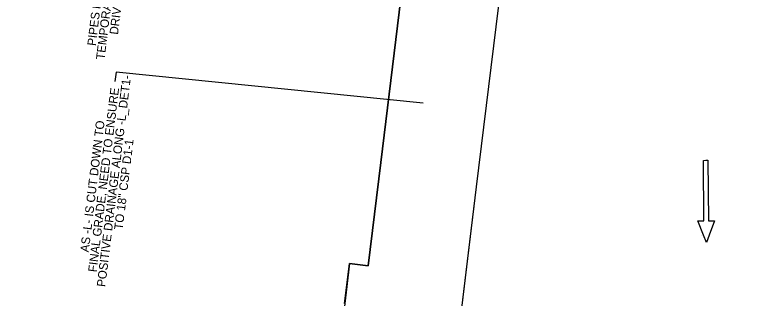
# Model space of a CAD drawing. Extents: x 465700 to 483515, y 488970 to 507540.
# Drawn here: x 480987 to 481421.3, y 489924.2 to 490088.5 of the extents above; entities that cross this region are included whole.
import ezdxf

# ---------------------------------------------------------------- set-up
doc = ezdxf.new("R2010")
doc.units = 0
for name, color, linetype in [('Default', 7, 'Continuous'), ('Exist Plan Preparation Drainage Flow Arrows', 7, 'Continuous'), ('Exist Plan Preparation Watershed Blue', 7, 'Continuous'), ('Prop Earthen Structure Base Ditch Lateral Detail Label', 7, 'Continuous'), ('Prop NEU Channel Block Detail Label', 7, 'Continuous'), ('Scratch_Level_4', 7, 'Continuous')]:
    doc.layers.add(name, color=color, linetype=linetype)

# ---------------------------------------------------------------- blocks, each defined once
blk = doc.blocks.new('Existing ground flow arrow')
at = {"layer": 'Default'}
blk.add_line((2.5, -4.33), (2.5, -4.33), dxfattribs=at)
blk.add_lwpolyline([(-1.29, -47.2), (-1.28, -12.53), (-4.77, -12.53), (-1.65, -4.33), (0, 0), (1.65, -4.33), (4.78, -12.53), (1.28, -12.52), (1.29, -47.19), (0, -47.2)], close=True, dxfattribs=at)

msp = doc.modelspace()

# ---------------------------------------------------------------- linework, layer by layer
at = {"layer": 'Exist Plan Preparation Watershed Blue'}
for points in [[(481178.35, 489921.07), (481181.18, 489944.23), (481192.1, 489942.89), (481199.42, 490002.85), (481223.67, 490201.37), (481232.65, 490274.58), (481301.55, 490839.02), (481357.88, 490832.14), (481339.74, 490683.62), (481315.49, 490485.09), (481303.36, 490385.83), (481279.12, 490187.3), (481254.87, 489988.78), (481242.75, 489889.52)], [(481447.64, 490220.24), (481406.01, 490227.66), (481344.41, 490258.47), (481324.25, 490276.03), (481315.77, 490281.86), (481305.84, 490285.06), (481291.24, 490286.57), (481279.12, 490187.3), (481254.87, 489988.78), (481250.18, 489950.39), (481242.75, 489889.52)]]:
    msp.add_lwpolyline(points, dxfattribs=at)
at = {"layer": 'Prop NEU Channel Block Detail Label'}
msp.add_lwpolyline([(481223.98, 490037.39), (481045.67, 490055.22), (481045.03, 490049.97)], dxfattribs=at)
at = {"layer": 'Scratch_Level_4'}
for points in [[(480982.54, 490200.49), (481022.64, 490226.93), (481065.13, 490244.01), (481112.21, 490259.33), (481146.21, 490262.17), (481193, 490259.96), (481230.44, 490256.86), (481223.67, 490201.37), (481199.42, 490002.85), (481192.1, 489942.89), (481181.18, 489944.23), (481178.35, 489921.07)], [(480982.54, 490200.49), (481022.64, 490226.93), (481065.13, 490244.01), (481112.21, 490259.33), (481193, 490259.96), (481230.44, 490256.86), (481199.42, 490002.85), (481192.1, 489942.89), (481181.18, 489944.23), (481170.35, 489851.13)]]:
    msp.add_lwpolyline(points, dxfattribs=at)

# ---------------------------------------------------------------- block references
at = {"layer": 'Exist Plan Preparation Drainage Flow Arrows', "xscale": 1.0124070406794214, "yscale": 1.0124070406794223, "rotation": -179.49518599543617}
msp.add_blockref('Existing ground flow arrow', (481388.46, 489956.33), dxfattribs=at)

# ---------------------------------------------------------------- texts
at = {"layer": 'Prop Earthen Structure Base Ditch Lateral Detail Label'}
for s, p in [('TEMPORARY ALIGNMENT OF', (481038.98, 490062.3)), ('PIPES ELONGATED FOR ', (481033.92, 490070.37)), ('DRIVEWAY IN TCP', (481046.81, 490076.88)), ('POSITIVE DRAINAGE ALONG -L_DET1-', (481039.42, 489930.43)), ('FINAL GRADE, NEED TO ENSURE', (481034.42, 489938.99)), ('AS -L- IS CUT DOWN TO', (481029.79, 489950.57)), ('TO 18" CSP D1-1', (481049.51, 489963.57))]:
    msp.add_text(s, height=5, rotation=83.0394, dxfattribs=at).set_placement(p)

doc.saveas('drawing.dxf')
